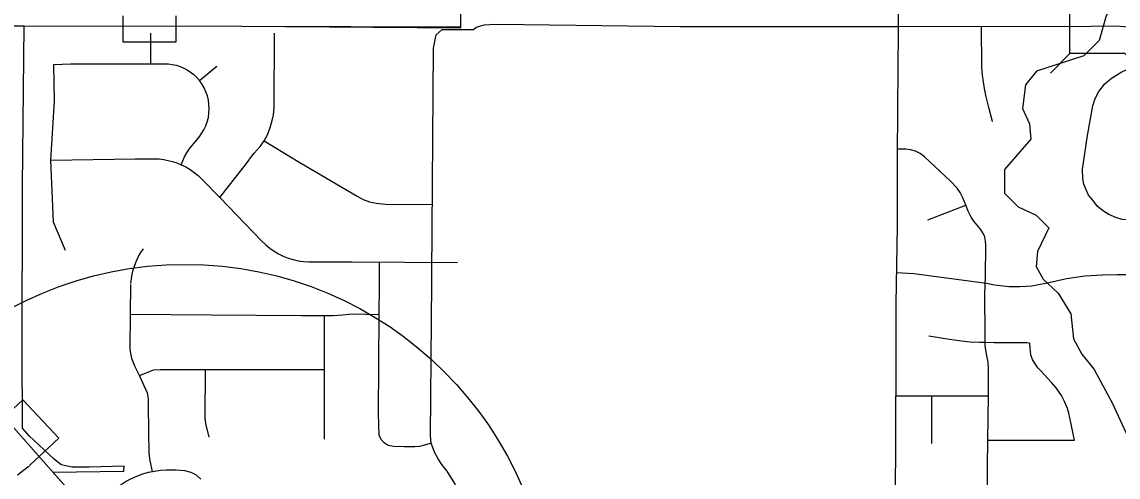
# Model space of a CAD drawing. Extents: x -1403959 to 81668, y -1400582 to 11018.
# Drawn here: x 6927.2 to 7047.8, y 9253.8 to 9303.9 of the extents above; entities that cross this region are included whole.
import ezdxf

# ---------------------------------------------------------------- set-up
doc = ezdxf.new("R2010")
doc.units = 0
for name, color, linetype in [('tdCiRRCL', 7, 'Continuous'), ('tdCiSecText', 7, 'Continuous'), ('tdCiSectLine', 7, 'Continuous'), ('tdCiSectNmbr', 7, 'Continuous'), ('tdCiSectTwpRng', 7, 'Continuous'), ('tdCoCityStreetMajor', 7, 'Continuous'), ('tdCoSecRteCL', 7, 'Continuous'), ('tdCoSurfAsphalt', 7, 'Continuous'), ('tdCoSurfBitum', 7, 'Continuous')]:
    doc.layers.add(name, color=color, linetype=linetype)

msp = doc.modelspace()

# ---------------------------------------------------------------- linework, layer by layer
at = {"layer": 'tdCiRRCL'}
msp.add_lwpolyline([(6934.59, 9249.93), (6930.65, 9254.35), (6938.46, 9254.49), (6938.47, 9255.02), (6934.62, 9254.92), (6932.75, 9254.92), (6931.55, 9255.17), (6930.78, 9255.8), (6928.03, 9258.35), (6927.31, 9259.19), (6927.31, 9259.93), (6927.27, 9267.15), (6927.28, 9285.84), (6927.48, 9303.47), (6951.41, 9303.43), (6975.51, 9303.25), (6976.14, 9400.4)], dxfattribs=at)
at = {"layer": 'tdCiSecText'}
for points in [[(7040.39, 9298.28), (7042.52, 9300.43), (7042.49, 9306.48)], [(7050.67, 9298.37), (7048.57, 9300.45), (7042.52, 9300.43)]]:
    msp.add_lwpolyline(points, dxfattribs=at)
at = {"layer": 'tdCiSectLine'}
for points in [[(6944.18, 9304.57), (6944.18, 9301.67), (6938.38, 9301.67), (6938.38, 9304.58)], [(6925.21, 9260.34), (6927.33, 9262.33), (6931.3, 9258.1), (6929.18, 9256.11), (6928.12, 9255.12), (6928.05, 9255.05), (6927.91, 9254.93), (6927.9, 9254.92), (6926.73, 9254.03)]]:
    msp.add_lwpolyline(points, dxfattribs=at)
at = {"layer": 'tdCiSectNmbr'}
for points in [[(7023.67, 9303.42), (7023.71, 9309.81), (7023.76, 9317.76), (7023.83, 9326.41), (7023.89, 9335.05), (7023.97, 9343.71), (7024.08, 9352.59), (7024.04, 9359.42), (7024.11, 9361.35), (7024.13, 9366.14), (7024.13, 9374.57), (7024.2, 9383.4), (7024.23, 9392.17), (7024.23, 9399.48), (7024.21, 9400.38)], [(7023.67, 9303.42), (7044.84, 9303.46), (7047.57, 9303.48), (7049.38, 9303.32), (7051.84, 9303.05), (7059.66, 9302.96), (7060.62, 9302.97), (7066.99, 9303), (7070.5, 9302.98), (7072.4, 9303.07), (7074.04, 9303.27), (7076.06, 9303.59), (7077.89, 9303.78), (7079.89, 9303.86), (7086.1, 9303.85), (7087.7, 9303.78), (7089.11, 9303.6)], [(6972.34, 9275.24), (6972.33, 9276.05), (6972.52, 9301.02), (6972.8, 9302.48), (6973.47, 9303.06), (6973.48, 9303.06)], [(6973.48, 9303.06), (6976.91, 9303.09), (6977.2, 9303.32), (6978.12, 9303.58), (6979.3, 9303.67), (6982.39, 9303.63), (6999.63, 9303.4), (7009.96, 9303.4), (7017.55, 9303.4), (7023.67, 9303.42)], [(7023.63, 9298.46), (7023.67, 9303.3), (7023.67, 9303.37)], [(7023.67, 9303.42), (7023.67, 9303.42)], [(7023.67, 9303.37), (7023.67, 9303.42)], [(7023.16, 9233.79), (7023.29, 9241.18), (7023.29, 9246.41), (7023.29, 9249.79), (7023.31, 9251.12), (7023.38, 9258.49), (7023.41, 9267.11), (7023.39, 9272.89), (7023.55, 9281.45), (7023.56, 9288.77), (7023.6, 9294.65), (7023.63, 9298.46)], [(6973.71, 9254.85), (6973.42, 9255.22), (6973.02, 9255.83), (6972.62, 9256.56), (6972.25, 9257.54), (6972.19, 9258.4), (6972.34, 9275.22)], [(6972.34, 9275.22), (6972.34, 9275.24)], [(6934.61, 9249.91), (6937.1, 9252.19), (6937.6, 9252.62), (6938.14, 9253.01), (6938.7, 9253.36), (6939.29, 9253.67), (6939.89, 9253.94), (6940.52, 9254.17), (6941.15, 9254.35), (6941.58, 9254.44), (6941.8, 9254.49), (6942.46, 9254.58), (6943.12, 9254.62), (6944.19, 9254.61), (6945.12, 9254.54), (6945.8, 9254.35), (6946.39, 9254.06), (6946.93, 9253.61)], [(6975.28, 9250.34), (6975.28, 9250.48), (6975.26, 9251.31), (6975.2, 9251.99), (6975.05, 9252.56), (6974.86, 9253.11), (6974.02, 9254.46), (6973.71, 9254.85)]]:
    msp.add_lwpolyline(points, dxfattribs=at)
at = {"layer": 'tdCiSectTwpRng'}
for points in [[(6941.43, 9299.31), (6941.43, 9302.69)], [(6952.28, 9288.81), (6952.78, 9289.45), (6953.44, 9290.21), (6953.88, 9290.84), (6954.24, 9291.49), (6954.55, 9292.3), (6954.77, 9293.05), (6954.92, 9293.69), (6954.98, 9294.52), (6955, 9302.69)], [(7034.01, 9292.96), (7033.58, 9294.51), (7033.3, 9295.66), (7033.12, 9296.58), (7033, 9297.31), (7032.9, 9298.04), (7032.84, 9298.94), (7032.78, 9303.44)], [(6930.42, 9288.68), (6930.82, 9295.22), (6930.73, 9299.24)], [(6930.73, 9299.24), (6932.57, 9299.31)], [(6932.57, 9299.31), (6941.43, 9299.31), (6942.89, 9299.31), (6943.34, 9299.29), (6943.77, 9299.23), (6944.21, 9299.14), (6944.63, 9299.01), (6945.03, 9298.83), (6945.42, 9298.63), (6945.79, 9298.39), (6946.14, 9298.11), (6946.46, 9297.81), (6946.75, 9297.48)], [(6946.75, 9297.48), (6948.69, 9299.03)], [(7049.33, 9282.09), (7048.27, 9282.16), (7047.55, 9282.38), (7046.81, 9282.7), (7046.2, 9283.08), (7045.56, 9283.61), (7045.02, 9284.29), (7044.57, 9284.85), (7044.3, 9285.42), (7044.06, 9286.04), (7043.93, 9286.69), (7043.88, 9287.71), (7044.44, 9291.42), (7045.03, 9294.69), (7045.28, 9295.49), (7045.68, 9296.26), (7046.3, 9297.07), (7047.08, 9297.73), (7048.22, 9298.41), (7049.85, 9299.15)], [(6944.75, 9288.19), (6944.92, 9288.64), (6945.12, 9289.07), (6945.36, 9289.49), (6945.63, 9289.89), (6945.92, 9290.27), (6946.72, 9291.23), (6947, 9291.62), (6947.25, 9292.04), (6947.46, 9292.47), (6947.62, 9292.92), (6947.74, 9293.39), (6947.81, 9293.87), (6947.83, 9294.35), (6947.81, 9294.83), (6947.75, 9295.31), (6947.63, 9295.77), (6947.48, 9296.23), (6947.28, 9296.67), (6947.03, 9297.08), (6946.75, 9297.48)], [(7034.02, 9292.94), (7034.01, 9292.96)], [(6953.88, 9290.84), (6957.81, 9288.45), (6964.1, 9284.72), (6964.78, 9284.37), (6965.48, 9284.11), (6966.21, 9283.96), (6967.22, 9283.84), (6972.39, 9283.83)], [(7033.57, 9265.75), (7033.52, 9266.48), (7033.38, 9267.18), (7033.27, 9267.8), (7033.19, 9268.35), (7033.18, 9269.33), (7033.15, 9273.98), (7033.21, 9275.86), (7033.25, 9279.35), (7033.22, 9279.79), (7033.14, 9280.22), (7033.03, 9280.51), (7032.69, 9281.09), (7032.3, 9281.54), (7031.96, 9281.97), (7031.65, 9282.43), (7031.32, 9283.1), (7031.06, 9283.75), (7030.74, 9284.54), (7030.45, 9285.14), (7030.1, 9285.63), (7029.38, 9286.38), (7026.5, 9289.06), (7026.04, 9289.43), (7025.53, 9289.69), (7024.99, 9289.84), (7024.48, 9289.91), (7023.57, 9289.91)], [(6930.42, 9288.68), (6939.68, 9288.85)], [(6932.02, 9278.76), (6930.71, 9281.87), (6930.42, 9288.68)], [(6939.68, 9288.85), (6941.83, 9288.85), (6942.34, 9288.83), (6942.83, 9288.77), (6943.33, 9288.67), (6943.81, 9288.55), (6944.29, 9288.39), (6944.75, 9288.19), (6945.25, 9287.95), (6945.73, 9287.66), (6946.19, 9287.35), (6946.62, 9287), (6947.03, 9286.62), (6948.99, 9284.59), (6953.63, 9279.77), (6954.05, 9279.37), (6954.49, 9279.01), (6954.97, 9278.68), (6955.47, 9278.38), (6955.98, 9278.13), (6956.52, 9277.92), (6957.07, 9277.75), (6957.63, 9277.63), (6958.2, 9277.54), (6958.78, 9277.51), (6963.52, 9277.51), (6975.16, 9277.45)], [(6948.99, 9284.59), (6951.92, 9288.34), (6952.22, 9288.73)], [(6952.22, 9288.73), (6952.28, 9288.81)], [(7026.89, 9282.14), (7031.06, 9283.75)], [(6939.23, 9275.12), (6939.28, 9275.63), (6939.36, 9276.14), (6939.48, 9276.64), (6939.64, 9277.13), (6939.83, 9277.61), (6940.05, 9278.08), (6940.31, 9278.53), (6940.6, 9278.95)], [(6966.57, 9275.24), (6966.57, 9277.5)], [(7023.45, 9276.35), (7025.33, 9276.23), (7033.35, 9275.18), (7034.21, 9274.99), (7035.8, 9274.81), (7037.01, 9274.8), (7038.34, 9274.86), (7040.2, 9275.23), (7042.14, 9275.69), (7044.16, 9275.97), (7046.09, 9276.09), (7047.7, 9276.12), (7050.39, 9276.12), (7051.21, 9276.13)], [(6939.17, 9271.74), (6939.21, 9275)], [(6972.25, 9257.54), (6971.51, 9257.33), (6970.98, 9257.2), (6970.46, 9257.15), (6969.29, 9257.15), (6968.09, 9257.17), (6967.52, 9257.29), (6967.09, 9257.58), (6966.76, 9257.94), (6966.52, 9258.44), (6966.47, 9260.8), (6966.54, 9271.72), (6966.56, 9274.88)], [(6966.56, 9275.12), (6966.57, 9275.24)], [(6966.56, 9274.88), (6966.56, 9275.12)], [(6939.13, 9268), (6939.17, 9271.74)], [(6939.17, 9271.74), (6948.09, 9271.67), (6957.96, 9271.6), (6960.52, 9271.6), (6961.46, 9271.6), (6962.48, 9271.68), (6963.19, 9271.76), (6963.58, 9271.77)], [(6960.51, 9268.58), (6960.52, 9271.6)], [(6963.58, 9271.77), (6966.54, 9271.72)], [(7027, 9269.35), (7029.25, 9268.99), (7030.58, 9268.81), (7031.55, 9268.7), (7032.56, 9268.67), (7033.19, 9268.67)], [(6939.15, 9267.87), (6939.13, 9268)], [(6941.58, 9254.44), (6941.34, 9255.62), (6941.24, 9256.43), (6941.19, 9258.77), (6941.17, 9261.86), (6941.14, 9262.48), (6941.05, 9263.05), (6940.16, 9264.99), (6939.66, 9266.04), (6939.33, 9266.87), (6939.15, 9267.87)], [(6960.5, 9265.65), (6960.5, 9265.71), (6960.51, 9268.58)], [(7033.19, 9268.67), (7034.18, 9268.65), (7037.14, 9268.65), (7037.6, 9268.65), (7037.79, 9268.63), (7038, 9268.58), (7038.12, 9268.46)], [(7038.99, 9265.86), (7038.69, 9266.27), (7038.41, 9266.76), (7038.2, 9267.26), (7038.12, 9268.46)], [(6940.16, 9264.99), (6941.02, 9265.34), (6941.69, 9265.61), (6942.43, 9265.65), (6947.43, 9265.65), (6951.27, 9265.65)], [(6947.83, 9258.22), (6947.48, 9259.71), (6947.38, 9260.33), (6947.43, 9265.61)], [(6951.27, 9265.65), (6960.5, 9265.65)], [(6960.5, 9258), (6960.5, 9265.65)], [(7033.45, 9254.98), (7033.48, 9257.87), (7033.57, 9262.76), (7033.57, 9265.75)], [(7043.01, 9257.88), (7042.51, 9260.36), (7042.39, 9260.86), (7042.24, 9261.36), (7041.93, 9262.15), (7041.58, 9262.81), (7041.01, 9263.63), (7040.49, 9264.23), (7040.07, 9264.68), (7039.3, 9265.53), (7038.99, 9265.86)], [(7023.39, 9262.78), (7027.33, 9262.76), (7033.57, 9262.76)], [(7027.33, 9257.53), (7027.33, 9258.11), (7027.33, 9262.76)], [(7033.48, 9257.87), (7043.01, 9257.88)], [(7036.95, 9244.71), (7036.87, 9244.84), (7035.6, 9246.54), (7034.59, 9247.89), (7034, 9249.29), (7033.51, 9250.87), (7033.45, 9251.76), (7033.45, 9254.98)]]:
    msp.add_lwpolyline(points, dxfattribs=at)
at = {"layer": 'tdCoCityStreetMajor'}
for points in [[(6914.67, 9303.49), (6927.45, 9303.47)], [(6951.38, 9303.43), (6975.48, 9303.38)]]:
    msp.add_lwpolyline(points, dxfattribs=at)
at = {"layer": 'tdCoSecRteCL'}
msp.add_lwpolyline([(6975.27, 9156.93), (6974.3, 9160.34), (6973.01, 9163.4), (6972.07, 9165.21), (6971.39, 9166.31), (6969.63, 9168.76), (6957.14, 9182.61), (6955.79, 9184.43), (6954.06, 9187.33), (6951.81, 9192.11), (6950.91, 9194.73), (6950.03, 9198.59), (6949.66, 9201.8), (6949.29, 9218.27), (6949.15, 9221.27), (6948.85, 9224.54), (6948.53, 9226.7), (6948.06, 9228.71), (6947.38, 9231.15), (6945.7, 9235.32), (6943.34, 9239.33), (6942.07, 9241.14), (6938.36, 9245.61), (6918.59, 9267.96)], dxfattribs=at)
at = {"layer": 'tdCoSurfAsphalt'}
msp.add_circle((6945.18, 9236.9), 40.33, dxfattribs=at)
at = {"layer": 'tdCoSurfBitum'}
msp.add_lwpolyline([(7048.78, 9308.71), (7046.49, 9304.59), (7045.72, 9301.85), (7044.03, 9300.17), (7038.84, 9298.5), (7037.61, 9296.98), (7037.3, 9294.38), (7038.06, 9292.7), (7038.21, 9291.02), (7035.31, 9287.67), (7035.3, 9285.08), (7036.82, 9283.55), (7038.81, 9282.63), (7040.18, 9281.25), (7038.95, 9278.66), (7038.8, 9276.98), (7039.56, 9275.6), (7041.23, 9274.07), (7042.6, 9271.78), (7042.9, 9269.03), (7043.82, 9267.35), (7045.19, 9265.67), (7047.16, 9262), (7048.69, 9258.64)], dxfattribs=at)

doc.saveas('drawing.dxf')
